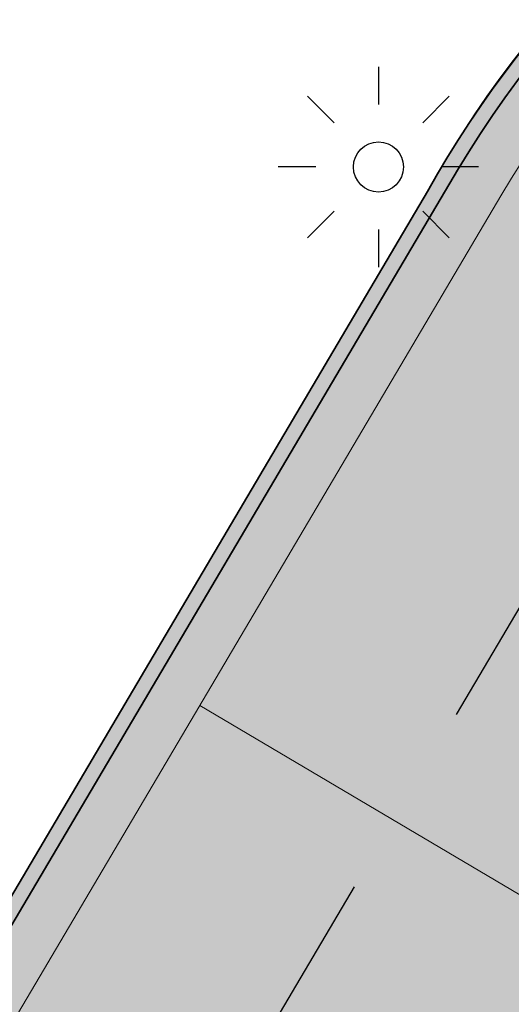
# Model space of a CAD drawing. Header units: metres. Extents: x 154038 to 155227, y 461678 to 462519.
# Tile 50 of 656: x 154300 to 154305, y 462054 to 462064. Entities that reach past the tile are written whole.
import ezdxf
from ezdxf.enums import TextEntityAlignment as Align

# ---------------------------------------------------------------- set-up
doc = ezdxf.new("R2010")
doc.units = ezdxf.units.M
doc.linetypes.add('AM-AS', pattern=[16, 10, -2, 2, -2])
for name, color, linetype, lineweight in [('N-GV-GR-BOOM-G', 200, 'Continuous', 25), ('N-GV-GR-BOOM-GV', 3, 'Continuous', 25), ('N-GV-GR-BOOM-S', 200, 'Continuous', 25), ('N-GV-GR-BOOM-T', 3, 'Continuous', 25), ('N-WE-KG-WERKGRENS-G', 1, 'Continuous', 35), ('N-WE-KL-ET_LS_OV_LICHTMAST-G', 2, 'Continuous', 25), ('N-WE-KL-ET_LS_OV_LICHTMAST_4M-S', 1, 'Continuous', 25), ('N-WE-VH-KANTOPSLUITING_TROTTOIRBAND_130 150-G', 2, 'Continuous', 0), ('N-WE-VH-KANTVERHARDING_MOLGOOT-G', 6, 'Continuous', 18), ('N-WE-VH-VERHARDING_STRAATBAKSTEEN_Rijbaan-KV_DF-G', 160, 'Continuous', 35)]:
    doc.layers.add(name, color=color, linetype=linetype, lineweight=lineweight)
doc.layers.add('N-PV-WEG_RIJBAAN-AS-G', color=40, linetype='AM-AS')
for name, color, linetype, lineweight, true_color in [('N-WE-VH-KANTOPSLUITING_TROTTOIRBAND_130 150-V', 7, 'Continuous', 5, 0xa7a8aa), ('N-WE-VH-KANTVERHARDING_MOLGOOT-V', 7, 'Continuous', 18, 0xb76059), ('N-WE-VH-VERHARDING_STRAATBAKSTEEN_Rijbaan-KV_DF-V', 7, 'Continuous', 18, 0xb33d26)]:
    doc.layers.add(name, color=color, linetype=linetype, lineweight=lineweight, true_color=true_color)
doc.layers.add('X-XX-AL-PROFIEL-H', color=21, linetype='Continuous', lineweight=18, plot=False)
doc.styles.get("Standard").update_dxf_attribs({"font": 'arial.ttf'})

# ---------------------------------------------------------------- blocks, each defined once
blk = doc.blocks.new('SKL-ET_OV_LICHTMAST-N')
at = {"layer": 'N-WE-KL-ET_LS_OV_LICHTMAST-G'}
for points in [[(0, 1), (0, 0.625)], [(-0.7071067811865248, 0.707106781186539), (-0.4419417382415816, 0.4419417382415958)], [(0.44194173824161, 0.4419417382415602), (0.7071067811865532, 0.7071067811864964)], [(-0.625, 0), (-1, 0)], [(1, 0), (0.625, 0)], [(-0.7071067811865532, -0.7071067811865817), (-0.4419417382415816, -0.44194173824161)], [(0.4419417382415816, -0.4419417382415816), (0.7071067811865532, -0.7071067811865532)], [(0, -0.625), (0, -1)]]:
    blk.add_lwpolyline(points, dxfattribs=at)
blk.add_circle((0, 0), 0.25, dxfattribs=at)
blk = doc.blocks.new('*U350')
at = {"layer": 'N-GV-GR-BOOM-G'}
blk.add_circle((-2.455635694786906e-11, 1.70530256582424e-11), 2.5, dxfattribs=at)
at = {"layer": 'N-GV-GR-BOOM-GV'}
blk.add_circle((0, 0), 0.25, dxfattribs=at)

msp = doc.modelspace()

# ---------------------------------------------------------------- hatches: boundary and pattern name
at = {"layer": 'N-WE-VH-KANTOPSLUITING_TROTTOIRBAND_130 150-V'}
h = msp.add_hatch(color=256, dxfattribs=at)
h.dxf.hatch_style = 1
edge = h.paths.add_edge_path()
edge.add_arc((154316.7007223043, 462068.4799535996), 2.000000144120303, 252.7032247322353, 333.257784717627, ccw=False)
edge.add_arc((154313.1334630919, 462057.0210789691), 10.00129754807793, 72.70910643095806, 149.4192959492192)
edge.add_line((154304.5232118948, 462062.1092541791), (154281.4008986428, 462022.9723146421))
edge.add_line((154281.4008986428, 462022.9723146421), (154284.9895646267, 462020.85211158))
edge.add_line((154284.9895646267, 462020.85211158), (154283.8632318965, 462016.2799413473))
edge.add_line((154283.8632318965, 462016.2799413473), (154283.7182008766, 462016.3166251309))
edge.add_line((154283.7182008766, 462016.3166251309), (154284.8172414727, 462020.7796980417))
edge.add_line((154284.8172414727, 462020.7796980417), (154281.1954543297, 462022.9194692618))
edge.add_line((154281.1954543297, 462022.9194692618), (154304.2231416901, 462061.8962445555))
edge.add_arc((154313.1332879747, 462057.0098645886), 10.16205766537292, 72.72686998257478, 151.259360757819, ccw=False)
edge.add_arc((154316.700722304, 462068.4799536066), 1.85000015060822, 252.7032249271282, 333.2586910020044)
edge.add_line((154318.3528597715, 462067.6475220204), (154318.4868026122, 462067.5799993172))
at = {"layer": 'N-WE-VH-KANTVERHARDING_MOLGOOT-V'}
h = msp.add_hatch(color=256, dxfattribs=at)
h.dxf.hatch_style = 1
edge = h.paths.add_edge_path()
edge.add_line((154353.9603339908, 462153.7867322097), (154355.7628846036, 462164.1322223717))
edge.add_line((154355.7628846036, 462164.1322223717), (154352.1387758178, 462165.04183881))
edge.add_line((154352.1387758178, 462165.04183881), (154342.0407687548, 462124.7020604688))
edge.add_line((154342.0407687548, 462124.7020604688), (154335.4473333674, 462104.7467881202))
edge.add_line((154335.4473333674, 462104.7467881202), (154327.4245828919, 462085.3096333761))
edge.add_line((154327.4245828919, 462085.3096333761), (154318.4863874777, 462067.5791758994))
edge.add_arc((154316.7003034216, 462068.4804011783), 2.000575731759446, 251.8420764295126, 333.22532556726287, ccw=False)
edge.add_arc((154313.133468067, 462057.0210730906), 10.0013048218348, 72.88444778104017, 149.4192810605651)
edge.add_line((154304.52321193, 462062.1092542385), (154281.4008986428, 462022.9723146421))
edge.add_line((154281.4008986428, 462022.9723146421), (154281.8313814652, 462022.7179830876))
edge.add_line((154281.8313814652, 462022.7179830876), (154304.9536947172, 462061.8549226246))
edge.add_arc((154313.1328683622, 462057.0226231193), 9.500000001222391, 72.70322324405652, 149.4251791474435, ccw=False)
edge.add_arc((154316.700722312, 462068.4799534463), 2.49999999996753, 252.7032232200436, 333.2439932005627)
edge.add_line((154318.9330516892, 462067.3544733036), (154327.8795577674, 462085.1014164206))
edge.add_line((154327.8795577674, 462085.1014164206), (154335.9164138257, 462104.5727455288))
edge.add_line((154335.9164138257, 462104.5727455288), (154342.5212965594, 462124.562663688))
edge.add_line((154342.5212965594, 462124.562663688), (154352.5023382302, 462164.435079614))
edge.add_line((154352.5023382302, 462164.435079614), (154355.1934000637, 462163.7766586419))
edge.add_line((154355.1934000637, 462163.7766586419), (154353.4753339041, 462153.9082843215))
edge.add_line((154353.4753339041, 462153.9082843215), (154345.8849911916, 462123.5868862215))
edge.add_line((154345.8849911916, 462123.5868862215), (154339.1999770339, 462103.3544473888))
edge.add_line((154339.1999770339, 462103.3544473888), (154331.0643818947, 462083.6438977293))
edge.add_line((154331.0643818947, 462083.6438977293), (154321.4475125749, 462064.5671731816))
edge.add_line((154321.4475125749, 462064.5671731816), (154318.8886288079, 462060.2407197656))
edge.add_line((154318.8886288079, 462060.2407197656), (154316.4648734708, 462061.674251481))
edge.add_arc((154313.6649621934, 462056.9402788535), 5.499999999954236, 59.39777921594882, 149.4251789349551)
edge.add_line((154308.9296511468, 462059.7379259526), (154294.9713985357, 462036.112119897))
edge.add_arc((154299.7067095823, 462033.3144727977), 5.500000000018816, 149.4251789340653, 239.278439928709)
edge.add_line((154296.8969441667, 462028.5863422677), (154310.0954543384, 462020.7429214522))
edge.add_arc((154317.2452423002, 462033.5494498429), 14.66719595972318, 240.8257072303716, 248.928788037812)
edge.add_line((154311.9719746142, 462019.8629862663), (154334.2136220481, 462010.6888172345))
edge.add_arc((154336.310842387, 462015.7732706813), 5.500000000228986, 247.5849764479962, 256.0899883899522)
edge.add_line((154334.9886552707, 462010.434560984), (154350.479603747, 462006.5980660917))
edge.add_arc((154349.3978142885, 462002.2300308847), 4.500000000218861, 59.37977109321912, 76.08998839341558, ccw=False)
edge.add_line((154351.6898680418, 462006.102561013), (154352.3713960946, 462005.6991815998))
edge.add_arc((154355.1727951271, 462010.4322739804), 5.500000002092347, 239.3797710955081, 256.0899883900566)
edge.add_line((154353.8506080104, 462005.0935642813), (154356.8576089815, 462004.3488491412))
edge.add_line((154356.8576089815, 462004.3488491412), (154367.4052634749, 462001.6844520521))
edge.add_line((154367.4052634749, 462001.6844520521), (154370.4753142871, 462000.9089501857))
edge.add_arc((154371.819281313, 462006.2421981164), 5.499980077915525, 255.8560722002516, 334.798950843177)
edge.add_line((154376.7957691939, 462003.9003293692), (154378.8076092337, 462008.1754894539))
edge.add_arc((154373.8311063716, 462010.5173731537), 5.499999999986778, 334.7988763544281, 345.8749618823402)
edge.add_line((154379.1648164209, 462009.1751596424), (154402.0143723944, 462099.975099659))
edge.add_line((154402.0143723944, 462099.975099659), (154406.3783169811, 462098.8769249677))
edge.add_line((154406.3783169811, 462098.8769249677), (154396.8467126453, 462061.0000794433))
edge.add_line((154396.8467126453, 462061.0000794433), (154397.3315953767, 462060.8780600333))
edge.add_line((154397.3315953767, 462060.8780600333), (154406.9852191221, 462099.2397882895))
edge.add_line((154406.9852191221, 462099.2397882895), (154401.6515090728, 462100.5820018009))
edge.add_line((154401.6515090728, 462100.5820018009), (154378.6799336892, 462009.2971790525))
edge.add_arc((154373.8311063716, 462010.5173731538), 5.000000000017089, 334.79887635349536, 345.87496188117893, ccw=False)
edge.add_line((154378.3551998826, 462008.3883879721), (154376.3433598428, 462004.1132278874))
edge.add_arc((154371.8192663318, 462006.2422130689), 4.999999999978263, 255.8233322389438, 334.798876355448, ccw=False)
edge.add_line((154370.594703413, 462001.3944872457), (154356.9789372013, 462004.8339066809))
edge.add_line((154356.9789372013, 462004.8339066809), (154353.9708068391, 462005.5789015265))
edge.add_arc((154355.1727951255, 462010.4322739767), 4.999999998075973, 239.37977108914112, 256.08998839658, ccw=False)
edge.add_line((154352.6260687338, 462006.1294627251), (154351.944540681, 462006.5328421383))
edge.add_arc((154349.3978142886, 462002.2300308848), 5.000000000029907, 59.37977109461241, 76.08998839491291)
edge.add_line((154350.5998025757, 462007.0834033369), (154335.1088540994, 462010.9198982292))
edge.add_arc((154336.3108423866, 462015.7732706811), 4.999999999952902, 247.5849764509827, 256.0899883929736, ccw=False)
edge.add_line((154334.4042784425, 462011.1510402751), (154312.1571632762, 462020.327464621))
edge.add_arc((154317.2452423, 462033.549449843), 14.16719595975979, 240.8527758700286, 248.95229696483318, ccw=False)
edge.add_line((154310.3450331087, 462021.1762305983), (154297.1523773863, 462029.0161723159))
edge.add_arc((154299.7067095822, 462033.3144727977), 4.99999999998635, 149.425178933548, 239.2784399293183, ccw=False)
edge.add_line((154295.4018813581, 462035.8577883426), (154309.3601339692, 462059.4835943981))
edge.add_arc((154313.6649621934, 462056.9402788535), 4.999999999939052, 59.39777921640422, 149.425178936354, ccw=False)
edge.add_line((154316.2103360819, 462061.243890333), (154319.064452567, 462059.5558212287))
edge.add_line((154319.064452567, 462059.5558212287), (154321.8864262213, 462064.3270959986))
edge.add_line((154321.8864262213, 462064.3270959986), (154331.5193567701, 462083.4356807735))
edge.add_line((154331.5193567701, 462083.4356807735), (154339.669057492, 462103.1804047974))
edge.add_line((154339.669057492, 462103.1804047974), (154346.3655189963, 462123.4474894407))
edge.add_line((154346.3655189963, 462123.4474894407), (154353.9603339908, 462153.7867322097))
at = {"layer": 'N-WE-VH-VERHARDING_STRAATBAKSTEEN_Rijbaan-KV_DF-V'}
h = msp.add_hatch(color=256, dxfattribs=at)
h.dxf.hatch_style = 1
edge = h.paths.add_edge_path()
edge.add_line((154346.3655189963, 462123.4474894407), (154339.6690574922, 462103.1804047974))
edge.add_line((154339.6690574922, 462103.1804047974), (154331.5193567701, 462083.4356807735))
edge.add_line((154331.5193567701, 462083.4356807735), (154321.8864262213, 462064.3270959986))
edge.add_line((154321.8864262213, 462064.3270959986), (154319.064452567, 462059.5558212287))
edge.add_line((154319.064452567, 462059.5558212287), (154316.2103360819, 462061.243890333))
edge.add_arc((154313.6649621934, 462056.9402788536), 4.999999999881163, 59.39777921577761, 149.4251789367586)
edge.add_line((154309.3601339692, 462059.4835943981), (154295.4018813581, 462035.8577883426))
edge.add_arc((154299.7067095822, 462033.3144727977), 4.999999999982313, 149.425178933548, 239.2784399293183)
edge.add_line((154297.1523773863, 462029.0161723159), (154310.3450331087, 462021.1762305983))
edge.add_arc((154317.2452423, 462033.549449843), 14.16719595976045, 240.8527758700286, 248.9522969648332)
edge.add_line((154312.1571632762, 462020.327464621), (154334.4042784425, 462011.1510402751))
edge.add_arc((154336.3108423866, 462015.7732706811), 4.999999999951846, 247.5849764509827, 256.0899883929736)
edge.add_line((154335.1088540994, 462010.9198982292), (154350.5998025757, 462007.0834033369))
edge.add_arc((154349.3978142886, 462002.2300308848), 5.000000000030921, 59.37977109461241, 76.0899883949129, ccw=False)
edge.add_line((154351.944540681, 462006.5328421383), (154352.6260687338, 462006.1294627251))
edge.add_arc((154355.1727951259, 462010.4322739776), 4.999999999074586, 239.3797710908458, 256.0899883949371)
edge.add_line((154353.9708068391, 462005.5789015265), (154356.9781779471, 462004.8340984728))
edge.add_line((154356.9781779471, 462004.8340984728), (154367.5271780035, 462002.1693614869))
edge.add_line((154367.5271780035, 462002.1693614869), (154370.594703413, 462001.3944872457))
edge.add_arc((154371.8192663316, 462006.2422130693), 5.000000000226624, 255.8233322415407, 334.7988763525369)
edge.add_line((154376.3433598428, 462004.1132278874), (154378.3551998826, 462008.3883879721))
edge.add_arc((154373.8311063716, 462010.5173731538), 5.000000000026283, 334.7988763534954, 345.8749618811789)
edge.add_line((154378.6799336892, 462009.2971790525), (154401.6515090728, 462100.5820018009))
edge.add_line((154401.6515090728, 462100.5820018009), (154406.9852191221, 462099.2397882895))
edge.add_line((154406.9852191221, 462099.2397882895), (154397.3315953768, 462060.8780600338))
edge.add_line((154397.3315953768, 462060.8780600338), (154396.6527595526, 462061.0488872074))
edge.add_line((154396.6527595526, 462061.0488872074), (154394.6715745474, 462053.1760217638))
edge.add_line((154394.6715745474, 462053.1760217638), (154395.3511736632, 462053.0050023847))
edge.add_line((154395.3511736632, 462053.0050023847), (154390.2256132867, 462032.6401919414))
edge.add_line((154390.2256132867, 462032.6401919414), (154389.5467596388, 462032.8109482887))
edge.add_line((154389.5467596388, 462032.8109482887), (154388.7372010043, 462029.5939109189))
edge.add_line((154388.7372010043, 462029.5939109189), (154389.4156288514, 462029.4214625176))
edge.add_line((154389.4156288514, 462029.4214625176), (154383.7651946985, 462006.9676746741))
edge.add_line((154383.7651946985, 462006.9676746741), (154376.807218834, 461992.1819759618))
edge.add_arc((154381.331312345, 461990.0529907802), 4.999999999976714, 154.7988763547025, 166.0156035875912)
edge.add_line((154376.4795044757, 461991.2612789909), (154371.1051861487, 461969.68365288))
edge.add_line((154371.1051861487, 461969.68365288), (154363.8723419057, 461953.1420104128))
edge.add_arc((154368.4536651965, 461951.1389210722), 5.000088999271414, 156.3836358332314, 248.3411709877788)
edge.add_line((154366.60823727, 461946.491848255), (154366.6592998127, 461946.4715747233))
edge.add_line((154366.6592998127, 461946.4715747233), (154352.2416857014, 461952.1958481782))
edge.add_arc((154354.0386536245, 461956.8622859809), 5.000473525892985, 248.939130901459, 336.380420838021)
edge.add_line((154358.6202168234, 461954.8587855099), (154365.8806715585, 461971.4635736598))
edge.add_line((154365.8806715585, 461971.4635736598), (154371.1315098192, 461992.5091953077))
edge.add_arc((154366.27970195, 461993.7174835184), 4.999999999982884, 346.0156035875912, 435.8233322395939)
edge.add_line((154367.5042648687, 461998.5652093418), (154356.1296396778, 462001.438503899))
edge.add_line((154356.1296396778, 462001.438503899), (154353.1565705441, 462002.1748154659))
edge.add_arc((154351.9545822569, 461997.321443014), 4.99999999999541, 76.08998839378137, 92.77818827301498)
edge.add_line((154351.7122345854, 462002.315566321), (154350.8803402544, 462002.2858641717))
edge.add_arc((154350.6379925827, 462007.2799874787), 4.999999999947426, 256.0899883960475, 272.778188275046, ccw=False)
edge.add_line((154349.4360042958, 462002.4266150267), (154337.7325265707, 462005.3251033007))
edge.add_arc((154337.2517312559, 462003.38375432), 1.999999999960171, 76.08998839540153, 165.7499673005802)
edge.add_line((154335.3132697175, 462003.8760620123), (154335.1888994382, 462003.3863540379))
edge.add_line((154335.1888994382, 462003.3863540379), (154331.809089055, 462004.2350527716))
edge.add_line((154331.809089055, 462004.2350527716), (154332.0188515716, 462005.1214022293))
edge.add_arc((154330.0726110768, 462005.5819974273), 1.999999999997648, 346.6854067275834, 427.584976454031)
edge.add_line((154330.8352366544, 462007.4308895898), (154310.3759552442, 462015.8698735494))
edge.add_arc((154317.2452423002, 462033.5494498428), 18.96719595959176, 240.6390520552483, 248.76667882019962, ccw=False)
edge.add_line((154307.9454396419, 462017.0186243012), (154294.2962136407, 462025.129890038))
edge.add_arc((154292.7636143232, 462022.5509097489), 2.999999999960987, 59.27843992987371, 165.8531268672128)
edge.add_line((154289.8545971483, 462023.2841348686), (154287.8359008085, 462015.2751044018))
edge.add_line((154287.8359008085, 462015.2751044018), (154283.8632318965, 462016.2799413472))
edge.add_line((154283.8632318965, 462016.2799413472), (154284.9895646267, 462020.85211158))
edge.add_line((154284.9895646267, 462020.85211158), (154281.4008986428, 462022.9723146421))
edge.add_line((154281.4008986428, 462022.9723146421), (154304.5232118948, 462062.1092541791))
edge.add_arc((154313.1334630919, 462057.0210789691), 10.00129754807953, 72.70910643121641, 149.419295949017, ccw=False)
edge.add_arc((154316.7007223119, 462068.4799534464), 2.000000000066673, 252.7032232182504, 333.2466271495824)
edge.add_line((154318.4866272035, 462067.5796514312), (154327.4245828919, 462085.3096333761))
edge.add_line((154327.4245828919, 462085.3096333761), (154335.4473333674, 462104.7467881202))
edge.add_line((154335.4473333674, 462104.7467881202), (154342.0407687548, 462124.7020604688))
edge.add_line((154342.0407687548, 462124.7020604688), (154352.1387758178, 462165.04183881))
edge.add_line((154352.1387758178, 462165.04183881), (154355.7628846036, 462164.1322223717))
edge.add_line((154355.7628846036, 462164.1322223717), (154353.9603339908, 462153.7867322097))
edge.add_line((154353.9603339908, 462153.7867322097), (154346.3655189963, 462123.4474894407))
edge = h.paths.add_edge_path(flags=17)
edge.add_arc((154735.5031688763, 462271.5015979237), 4.999999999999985, 125.9385176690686, 138.150287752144, ccw=False)
edge.add_line((154732.5685849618, 462275.549834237), (154735.8470371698, 462277.9263983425))
edge.add_arc((154736.4339539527, 462277.1167510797), 1.000000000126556, 44.27258667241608, 125.93851766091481, ccw=False)
edge.add_line((154737.1499807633, 462277.8148238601), (154732.334294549, 462282.9696525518))
edge.add_arc((154731.6182677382, 462282.2715797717), 1.000000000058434, -54.06148233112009, 44.272586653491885, ccw=False)
edge.add_line((154732.2051845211, 462281.4619325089), (154729.9240080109, 462279.8082978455))
edge.add_arc((154735.7931758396, 462271.7118252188), 9.999999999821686, 125.9385176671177, 159.8812514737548)
edge.add_line((154726.4033583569, 462275.1514949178), (154712.1371545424, 462236.2067526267))
edge.add_arc((154709.3202092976, 462237.2386535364), 3.000000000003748, 249.8812514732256, 339.8812514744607, ccw=False)
edge.add_line((154708.2883083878, 462234.4217082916), (154663.7725424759, 462250.7286845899))
edge.add_line((154663.7725424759, 462250.7286845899), (154656.1079703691, 462250.0630933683))
edge.add_line((154656.1079703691, 462250.0630933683), (154584.3613417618, 462276.2290524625))
edge.add_arc((154586.0632988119, 462280.9304984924), 5.000025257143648, 159.6304989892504, 250.09938210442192, ccw=False)
edge.add_line((154581.3759381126, 462282.6708726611), (154586.6440892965, 462297.0625800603))
edge.add_line((154586.6440892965, 462297.0625800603), (154545.8382322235, 462312.2135262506))
edge.add_line((154545.8382322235, 462312.2135262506), (154543.9238186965, 462307.0574598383))
edge.add_line((154543.9238186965, 462307.0574598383), (154578.6714521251, 462294.1558922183))
edge.add_arc((154577.6272265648, 462291.3434923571), 3.000000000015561, -20.21334639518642, 69.63036995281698, ccw=False)
edge.add_line((154580.442464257, 462290.3069419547), (154576.1003610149, 462278.5139286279))
edge.add_arc((154571.4082981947, 462280.2415126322), 5.000000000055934, 301.49318088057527, 339.7866536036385, ccw=False)
edge.add_arc((154579.2442544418, 462267.4509774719), 9.999999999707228, 121.4931808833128, 159.6303699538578)
edge.add_line((154569.869588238, 462270.9317293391), (154560.0751634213, 462244.5540653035))
edge.add_arc((154557.2717091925, 462245.6220748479), 2.999999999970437, 249.9106884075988, 339.14506041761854, ccw=False)
edge.add_line((154556.2412556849, 462242.8045998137), (154537.0470548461, 462249.8246199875))
edge.add_arc((154536.360085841, 462247.9463032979), 2.000000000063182, 69.9106884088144, 159.7067651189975)
edge.add_line((154534.484226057, 462248.6399531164), (154518.7866293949, 462206.1884314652))
edge.add_line((154518.7866293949, 462206.1884314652), (154517.1266457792, 462201.6684760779))
edge.add_line((154517.1266457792, 462201.6684760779), (154504.0308506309, 462166.2479160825))
edge.add_line((154504.0308506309, 462166.2479160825), (154508.5329932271, 462164.5833704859))
edge.add_line((154508.5329932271, 462164.5833704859), (154521.6305956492, 462200.0088186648))
edge.add_line((154521.6305956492, 462200.0088186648), (154523.2905399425, 462204.5286669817))
edge.add_line((154523.2905399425, 462204.5286669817), (154536.2906664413, 462239.6853322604))
edge.add_arc((154540.9803159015, 462237.9512077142), 5.000000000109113, 69.91068840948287, 159.706765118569, ccw=False)
edge.add_line((154542.6977384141, 462242.6469994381), (154554.4056087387, 462238.3650037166))
edge.add_arc((154557.1538001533, 462245.8775869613), 7.999466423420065, 249.90688527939, 339.6332798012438)
edge.add_line((154564.6531743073, 462243.093552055), (154574.4386699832, 462269.447448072))
edge.add_arc((154579.1259759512, 462267.7069990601), 5.000000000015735, 69.96311292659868, 159.6294766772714, ccw=False)
edge.add_line((154580.8391011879, 462272.4043602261), (154655.4630948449, 462245.1890275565))
edge.add_line((154655.4630948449, 462245.1890275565), (154663.1240823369, 462245.8543074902))
edge.add_line((154663.1240823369, 462245.8543074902), (154713.9613245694, 462227.2316535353))
edge.add_line((154713.9613245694, 462227.2316535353), (154727.5885351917, 462264.4320337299))
edge.add_arc((154730.4054804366, 462263.4001328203), 2.999999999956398, 69.882642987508, 159.8812514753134, ccw=False)
edge.add_line((154731.4373129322, 462266.2171031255), (154749.540967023, 462259.5858871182))
edge.add_line((154749.540967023, 462259.5858871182), (154751.0397480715, 462263.6249638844))
edge.add_line((154751.0397480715, 462263.6249638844), (154734.4045412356, 462269.7183000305))
edge.add_arc((154736.1283149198, 462274.4117704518), 5.000006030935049, 197.6182283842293, 249.83320066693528, ccw=False)
edge.add_arc((154733.2690260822, 462273.5037486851), 2.000000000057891, 138.1345799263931, 197.6182116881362, ccw=False)
edge.add_line((154731.7795971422, 462274.8385151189), (154731.7786818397, 462274.8374930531))
edge = h.paths.add_edge_path(flags=0)
edge.add_arc((154536.360085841, 462247.9463032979), 2.000000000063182, 69.9106884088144, 159.7067651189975, ccw=False)
edge.add_arc((154536.360085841, 462247.9463032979), 2.000000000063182, 69.9106884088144, 159.7067651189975)
edge = h.paths.add_edge_path(flags=0)
edge.add_arc((154735.7931758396, 462271.7118252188), 9.999999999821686, 125.93851766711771, 159.8812514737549, ccw=False)
edge.add_arc((154735.7931758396, 462271.7118252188), 9.999999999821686, 125.9385176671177, 159.8812514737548)
edge = h.paths.add_edge_path(flags=17)
edge.add_arc((154735.5031688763, 462271.5015979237), 4.999999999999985, 125.9385176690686, 138.150287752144)
edge.add_line((154731.7795971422, 462274.8385151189), (154731.7786818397, 462274.8374930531))
edge.add_arc((154733.2690260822, 462273.5037486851), 2.000000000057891, 138.134579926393, 197.6182116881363)
edge.add_arc((154736.1283149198, 462274.4117704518), 5.000006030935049, 197.6182283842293, 249.8332006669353)
edge.add_line((154751.0397480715, 462263.6249638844), (154734.4045412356, 462269.7183000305))
edge.add_line((154749.540967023, 462259.5858871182), (154751.0397480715, 462263.6249638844))
edge.add_line((154731.4373129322, 462266.2171031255), (154749.540967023, 462259.5858871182))
edge.add_arc((154730.4054804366, 462263.4001328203), 2.999999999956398, 69.88264298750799, 159.8812514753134)
edge.add_line((154713.9613245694, 462227.2316535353), (154727.5885351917, 462264.4320337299))
edge.add_line((154663.1240823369, 462245.8543074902), (154713.9613245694, 462227.2316535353))
edge.add_line((154655.4630948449, 462245.1890275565), (154663.1240823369, 462245.8543074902))
edge.add_line((154580.8391011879, 462272.4043602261), (154655.4630948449, 462245.1890275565))
edge.add_arc((154579.1259759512, 462267.7069990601), 5.000000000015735, 69.96311292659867, 159.6294766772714)
edge.add_line((154564.6531743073, 462243.093552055), (154574.4386699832, 462269.447448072))
edge.add_arc((154557.1538001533, 462245.8775869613), 7.999466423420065, 249.90688527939, 339.6332798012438)
edge.add_line((154542.6977384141, 462242.6469994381), (154554.4056087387, 462238.3650037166))
edge.add_arc((154540.9803159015, 462237.9512077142), 5.000000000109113, 69.9106884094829, 159.706765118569)
edge.add_line((154523.2905399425, 462204.5286669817), (154536.2906664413, 462239.6853322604))
edge.add_line((154521.6305956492, 462200.0088186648), (154523.2905399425, 462204.5286669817))
edge.add_line((154508.5329932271, 462164.5833704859), (154521.6305956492, 462200.0088186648))
edge.add_line((154504.0308506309, 462166.2479160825), (154508.5329932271, 462164.5833704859))
edge.add_line((154517.1266457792, 462201.6684760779), (154504.0308506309, 462166.2479160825))
edge.add_line((154518.7866293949, 462206.1884314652), (154517.1266457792, 462201.6684760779))
edge.add_line((154534.484226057, 462248.6399531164), (154518.7866293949, 462206.1884314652))
edge.add_arc((154536.360085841, 462247.9463032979), 2.000000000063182, 69.9106884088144, 159.7067651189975)
edge.add_line((154556.2412556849, 462242.8045998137), (154537.0470548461, 462249.8246199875))
edge.add_arc((154557.2717091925, 462245.6220748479), 2.999999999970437, 249.9106884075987, 339.1450604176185)
edge.add_line((154569.869588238, 462270.9317293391), (154560.0751634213, 462244.5540653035))
edge.add_arc((154579.2442544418, 462267.4509774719), 9.999999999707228, 121.4931808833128, 159.6303699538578)
edge.add_arc((154571.4082981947, 462280.2415126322), 5.000000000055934, 301.4931808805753, 339.7866536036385)
edge.add_line((154580.442464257, 462290.3069419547), (154576.1003610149, 462278.5139286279))
edge.add_arc((154577.6272265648, 462291.3434923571), 3.000000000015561, 339.7866536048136, 429.6303699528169)
edge.add_line((154543.9238186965, 462307.0574598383), (154578.6714521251, 462294.1558922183))
edge.add_line((154545.8382322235, 462312.2135262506), (154543.9238186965, 462307.0574598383))
edge.add_line((154586.6440892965, 462297.0625800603), (154545.8382322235, 462312.2135262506))
edge.add_line((154581.3759381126, 462282.6708726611), (154586.6440892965, 462297.0625800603))
edge.add_arc((154586.0632988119, 462280.9304984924), 5.000025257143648, 159.6304989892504, 250.0993821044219)
edge.add_line((154656.1079703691, 462250.0630933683), (154584.3613417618, 462276.2290524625))
edge.add_line((154663.7725424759, 462250.7286845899), (154656.1079703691, 462250.0630933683))
edge.add_line((154708.2883083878, 462234.4217082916), (154663.7725424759, 462250.7286845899))
edge.add_arc((154709.3202092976, 462237.2386535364), 3.000000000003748, 249.8812514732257, 339.8812514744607)
edge.add_line((154726.4033583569, 462275.1514949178), (154712.1371545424, 462236.2067526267))
edge.add_arc((154735.7931758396, 462271.7118252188), 9.999999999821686, 125.9385176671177, 159.8812514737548)
edge.add_line((154732.2051845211, 462281.4619325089), (154729.9240080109, 462279.8082978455))
edge.add_arc((154731.6182677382, 462282.2715797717), 1.000000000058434, 305.9385176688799, 404.2725866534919)
edge.add_line((154732.334294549, 462282.9696525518), (154737.1499807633, 462277.8148238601))
edge.add_arc((154736.4339539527, 462277.1167510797), 1.000000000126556, 44.27258667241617, 125.9385176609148)
edge.add_line((154735.8470371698, 462277.9263983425), (154732.5685849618, 462275.549834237))
edge = h.paths.add_edge_path(flags=0)
edge.add_arc((154736.1283149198, 462274.4117704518), 5.000006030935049, 197.6182283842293, 249.8332006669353)
edge.add_arc((154736.1283149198, 462274.4117704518), 5.000006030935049, 197.6182283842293, 249.8332006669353)
edge = h.paths.add_edge_path(flags=0)
edge.add_arc((154733.2690260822, 462273.5037486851), 2.000000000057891, 138.134579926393, 197.6182116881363)
edge.add_arc((154733.2690260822, 462273.5037486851), 2.000000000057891, 138.134579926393, 197.6182116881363)
edge = h.paths.add_edge_path(flags=0)
edge.add_line((154731.7795971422, 462274.8385151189), (154731.7786818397, 462274.8374930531))
edge.add_line((154731.7795971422, 462274.8385151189), (154731.7786818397, 462274.8374930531))
edge = h.paths.add_edge_path(flags=0)
edge.add_arc((154735.5031688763, 462271.5015979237), 4.999999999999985, 125.9385176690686, 138.150287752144)
edge.add_arc((154735.5031688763, 462271.5015979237), 4.999999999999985, 125.9385176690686, 138.150287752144)
edge = h.paths.add_edge_path(flags=0)
edge.add_line((154732.2051845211, 462281.4619325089), (154729.9240080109, 462279.8082978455))
edge.add_line((154732.2051845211, 462281.4619325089), (154729.9240080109, 462279.8082978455))
edge = h.paths.add_edge_path(flags=0)
edge.add_arc((154731.6182677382, 462282.2715797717), 1.000000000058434, 305.9385176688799, 404.2725866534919)
edge.add_arc((154731.6182677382, 462282.2715797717), 1.000000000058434, 305.9385176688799, 404.2725866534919)
edge = h.paths.add_edge_path(flags=0)
edge.add_line((154737.1499807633, 462277.8148238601), (154732.334294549, 462282.9696525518))
edge.add_line((154737.1499807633, 462277.8148238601), (154732.334294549, 462282.9696525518))
edge = h.paths.add_edge_path(flags=0)
edge.add_arc((154736.4339539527, 462277.1167510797), 1.000000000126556, 44.27258667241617, 125.9385176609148)
edge.add_arc((154736.4339539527, 462277.1167510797), 1.000000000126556, 44.27258667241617, 125.9385176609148)
edge = h.paths.add_edge_path(flags=0)
edge.add_line((154732.5685849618, 462275.549834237), (154735.8470371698, 462277.9263983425))
edge.add_line((154732.5685849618, 462275.549834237), (154735.8470371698, 462277.9263983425))
edge = h.paths.add_edge_path(flags=0)
edge.add_line((154556.2412556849, 462242.8045998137), (154537.0470548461, 462249.8246199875))
edge.add_line((154556.2412556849, 462242.8045998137), (154537.0470548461, 462249.8246199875))
edge = h.paths.add_edge_path(flags=0)
edge.add_arc((154557.2717091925, 462245.6220748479), 2.999999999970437, 249.9106884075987, 339.1450604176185)
edge.add_arc((154557.2717091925, 462245.6220748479), 2.999999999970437, 249.9106884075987, 339.1450604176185)
edge = h.paths.add_edge_path(flags=0)
edge.add_line((154569.869588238, 462270.9317293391), (154560.0751634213, 462244.5540653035))
edge.add_line((154569.869588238, 462270.9317293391), (154560.0751634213, 462244.5540653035))
edge = h.paths.add_edge_path(flags=0)
edge.add_arc((154579.2442544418, 462267.4509774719), 9.999999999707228, 121.4931808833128, 159.6303699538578)
edge.add_arc((154579.2442544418, 462267.4509774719), 9.999999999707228, 121.4931808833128, 159.6303699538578)
edge = h.paths.add_edge_path(flags=0)
edge.add_arc((154571.4082981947, 462280.2415126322), 5.000000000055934, 301.4931808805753, 339.7866536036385)
edge.add_arc((154571.4082981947, 462280.2415126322), 5.000000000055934, 301.4931808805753, 339.7866536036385)
edge = h.paths.add_edge_path(flags=0)
edge.add_line((154580.442464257, 462290.3069419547), (154576.1003610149, 462278.5139286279))
edge.add_line((154580.442464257, 462290.3069419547), (154576.1003610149, 462278.5139286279))
edge = h.paths.add_edge_path(flags=0)
edge.add_arc((154577.6272265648, 462291.3434923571), 3.000000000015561, 339.7866536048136, 429.6303699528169)
edge.add_arc((154577.6272265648, 462291.3434923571), 3.000000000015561, 339.7866536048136, 429.6303699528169)
edge = h.paths.add_edge_path(flags=0)
edge.add_line((154543.9238186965, 462307.0574598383), (154578.6714521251, 462294.1558922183))
edge.add_line((154543.9238186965, 462307.0574598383), (154578.6714521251, 462294.1558922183))
edge = h.paths.add_edge_path(flags=0)
edge.add_line((154545.8382322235, 462312.2135262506), (154543.9238186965, 462307.0574598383))
edge.add_line((154545.8382322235, 462312.2135262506), (154543.9238186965, 462307.0574598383))
edge = h.paths.add_edge_path(flags=0)
edge.add_line((154586.6440892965, 462297.0625800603), (154545.8382322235, 462312.2135262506))
edge.add_line((154586.6440892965, 462297.0625800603), (154545.8382322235, 462312.2135262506))
edge = h.paths.add_edge_path(flags=0)
edge.add_line((154581.3759381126, 462282.6708726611), (154586.6440892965, 462297.0625800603))
edge.add_line((154581.3759381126, 462282.6708726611), (154586.6440892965, 462297.0625800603))
edge = h.paths.add_edge_path(flags=0)
edge.add_arc((154586.0632988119, 462280.9304984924), 5.000025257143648, 159.6304989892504, 250.0993821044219)
edge.add_arc((154586.0632988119, 462280.9304984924), 5.000025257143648, 159.6304989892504, 250.0993821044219)
edge = h.paths.add_edge_path(flags=0)
edge.add_line((154656.1079703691, 462250.0630933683), (154584.3613417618, 462276.2290524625))
edge.add_line((154656.1079703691, 462250.0630933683), (154584.3613417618, 462276.2290524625))
edge = h.paths.add_edge_path(flags=0)
edge.add_line((154663.7725424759, 462250.7286845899), (154656.1079703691, 462250.0630933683))
edge.add_line((154663.7725424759, 462250.7286845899), (154656.1079703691, 462250.0630933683))
edge = h.paths.add_edge_path(flags=0)
edge.add_line((154708.2883083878, 462234.4217082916), (154663.7725424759, 462250.7286845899))
edge.add_line((154708.2883083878, 462234.4217082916), (154663.7725424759, 462250.7286845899))
edge = h.paths.add_edge_path(flags=0)
edge.add_arc((154709.3202092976, 462237.2386535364), 3.000000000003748, 249.8812514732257, 339.8812514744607)
edge.add_arc((154709.3202092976, 462237.2386535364), 3.000000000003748, 249.8812514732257, 339.8812514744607)
edge = h.paths.add_edge_path(flags=0)
edge.add_line((154726.4033583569, 462275.1514949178), (154712.1371545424, 462236.2067526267))
edge.add_line((154726.4033583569, 462275.1514949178), (154712.1371545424, 462236.2067526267))
edge = h.paths.add_edge_path(flags=0)
edge.add_line((154751.0397480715, 462263.6249638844), (154734.4045412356, 462269.7183000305))
edge.add_line((154751.0397480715, 462263.6249638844), (154734.4045412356, 462269.7183000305))
edge = h.paths.add_edge_path(flags=0)
edge.add_line((154749.540967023, 462259.5858871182), (154751.0397480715, 462263.6249638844))
edge.add_line((154749.540967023, 462259.5858871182), (154751.0397480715, 462263.6249638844))
edge = h.paths.add_edge_path(flags=0)
edge.add_line((154731.4373129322, 462266.2171031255), (154749.540967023, 462259.5858871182))
edge.add_line((154731.4373129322, 462266.2171031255), (154749.540967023, 462259.5858871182))
edge = h.paths.add_edge_path(flags=0)
edge.add_arc((154730.4054804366, 462263.4001328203), 2.999999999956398, 69.88264298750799, 159.8812514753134)
edge.add_arc((154730.4054804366, 462263.4001328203), 2.999999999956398, 69.88264298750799, 159.8812514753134)
edge = h.paths.add_edge_path(flags=0)
edge.add_line((154713.9613245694, 462227.2316535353), (154727.5885351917, 462264.4320337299))
edge.add_line((154713.9613245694, 462227.2316535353), (154727.5885351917, 462264.4320337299))
edge = h.paths.add_edge_path(flags=0)
edge.add_line((154663.1240823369, 462245.8543074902), (154713.9613245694, 462227.2316535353))
edge.add_line((154663.1240823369, 462245.8543074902), (154713.9613245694, 462227.2316535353))
edge = h.paths.add_edge_path(flags=0)
edge.add_line((154655.4630948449, 462245.1890275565), (154663.1240823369, 462245.8543074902))
edge.add_line((154655.4630948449, 462245.1890275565), (154663.1240823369, 462245.8543074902))
edge = h.paths.add_edge_path(flags=0)
edge.add_line((154580.8391011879, 462272.4043602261), (154655.4630948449, 462245.1890275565))
edge.add_line((154580.8391011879, 462272.4043602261), (154655.4630948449, 462245.1890275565))
edge = h.paths.add_edge_path(flags=0)
edge.add_arc((154579.1259759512, 462267.7069990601), 5.000000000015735, 69.96311292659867, 159.6294766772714)
edge.add_arc((154579.1259759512, 462267.7069990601), 5.000000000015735, 69.96311292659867, 159.6294766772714)
edge = h.paths.add_edge_path(flags=0)
edge.add_line((154564.6531743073, 462243.093552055), (154574.4386699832, 462269.447448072))
edge.add_line((154564.6531743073, 462243.093552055), (154574.4386699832, 462269.447448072))
edge = h.paths.add_edge_path(flags=0)
edge.add_arc((154557.1538001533, 462245.8775869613), 7.999466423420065, 249.90688527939, 339.6332798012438)
edge.add_arc((154557.1538001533, 462245.8775869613), 7.999466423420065, 249.90688527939, 339.6332798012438)
edge = h.paths.add_edge_path(flags=0)
edge.add_line((154542.6977384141, 462242.6469994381), (154554.4056087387, 462238.3650037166))
edge.add_line((154542.6977384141, 462242.6469994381), (154554.4056087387, 462238.3650037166))
edge = h.paths.add_edge_path(flags=0)
edge.add_arc((154540.9803159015, 462237.9512077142), 5.000000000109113, 69.9106884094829, 159.706765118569)
edge.add_arc((154540.9803159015, 462237.9512077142), 5.000000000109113, 69.9106884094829, 159.706765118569)
edge = h.paths.add_edge_path(flags=0)
edge.add_line((154523.2905399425, 462204.5286669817), (154536.2906664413, 462239.6853322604))
edge.add_line((154523.2905399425, 462204.5286669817), (154536.2906664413, 462239.6853322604))
edge = h.paths.add_edge_path(flags=0)
edge.add_line((154521.6305956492, 462200.0088186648), (154523.2905399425, 462204.5286669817))
edge.add_line((154521.6305956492, 462200.0088186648), (154523.2905399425, 462204.5286669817))
edge = h.paths.add_edge_path(flags=0)
edge.add_line((154508.5329932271, 462164.5833704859), (154521.6305956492, 462200.0088186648))
edge.add_line((154508.5329932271, 462164.5833704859), (154521.6305956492, 462200.0088186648))
edge = h.paths.add_edge_path(flags=0)
edge.add_line((154504.0308506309, 462166.2479160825), (154508.5329932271, 462164.5833704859))
edge.add_line((154504.0308506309, 462166.2479160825), (154508.5329932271, 462164.5833704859))
edge = h.paths.add_edge_path(flags=0)
edge.add_line((154517.1266457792, 462201.6684760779), (154504.0308506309, 462166.2479160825))
edge.add_line((154517.1266457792, 462201.6684760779), (154504.0308506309, 462166.2479160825))
edge = h.paths.add_edge_path(flags=0)
edge.add_line((154518.7866293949, 462206.1884314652), (154517.1266457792, 462201.6684760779))
edge.add_line((154518.7866293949, 462206.1884314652), (154517.1266457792, 462201.6684760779))
edge = h.paths.add_edge_path(flags=0)
edge.add_line((154534.484226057, 462248.6399531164), (154518.7866293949, 462206.1884314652))
edge.add_line((154534.484226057, 462248.6399531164), (154518.7866293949, 462206.1884314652))
edge = h.paths.add_edge_path(flags=17)
edge.add_line((154302.5191957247, 462047.9045891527), (154309.3601339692, 462059.4835943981))
edge.add_arc((154313.6649621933, 462056.9402788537), 4.999999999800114, 59.39777921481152, 149.4251789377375, ccw=False)
edge.add_line((154316.2103360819, 462061.243890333), (154319.064452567, 462059.5558212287))

# ---------------------------------------------------------------- linework, layer by layer
at = {"layer": 'N-PV-WEG_RIJBAAN-AS-G'}
msp.add_lwpolyline([(154311.6285187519, 462068.7294022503), (154283.6856555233, 462021.4331764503)], dxfattribs=at)
at = {"layer": 'N-WE-KG-WERKGRENS-G', "ltscale": 0.25}
msp.add_lwpolyline([(154281.1954543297, 462022.9194692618), (154292.7092980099, 462042.4078569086), (154293.5184619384, 462043.777451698), (154304.2231416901, 462061.8962445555, -0.3163626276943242), (154314.852, 462067.055), (154316.7, 462070.58), (154316.907, 462070.433), (154317.07, 462070.238), (154317.178, 462070.009), (154317.224, 462069.759), (154317.205, 462069.506), (154317.123, 462069.266), (154319.182, 462073.063), (154319.238, 462073.165), (154321.759, 462077.813), (154324.312, 462082.52)], format="xyb", dxfattribs=at)
at = {"layer": 'N-WE-VH-KANTOPSLUITING_TROTTOIRBAND_130 150-G'}
msp.add_lwpolyline([(154318.4868026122, 462067.5799993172, -0.3667129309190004), (154316.1060799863, 462066.5703983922, 0.3477975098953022), (154304.5232118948, 462062.1092541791), (154281.4008986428, 462022.9723146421), (154284.9895646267, 462020.85211158), (154283.8632318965, 462016.2799413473), (154283.7182008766, 462016.3166251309), (154284.8172414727, 462020.7796980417), (154281.1954543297, 462022.9194692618), (154304.2231416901, 462061.8962445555, -0.3567355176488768), (154316.1506781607, 462066.7136150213, 0.3667174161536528), (154318.3528597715, 462067.6475220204)], format="xyb", close=True, dxfattribs=at)
at = {"layer": 'N-WE-VH-KANTVERHARDING_MOLGOOT-G'}
msp.add_lwpolyline([(154342.0407687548, 462124.7020604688), (154335.4473333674, 462104.7467881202), (154327.4245828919, 462085.3096333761), (154318.4863874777, 462067.5791758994, -0.3708204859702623), (154316.0768495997, 462066.5794517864, 0.3469400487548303), (154304.52321193, 462062.1092542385), (154281.4008986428, 462022.9723146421), (154281.8313814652, 462022.7179830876), (154304.9536947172, 462061.8549226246, -0.347855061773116), (154315.9574194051, 462066.0930096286, 0.3666446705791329), (154318.9330516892, 462067.3544733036), (154327.8795577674, 462085.1014164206), (154335.9164138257, 462104.5727455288), (154342.5212965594, 462124.562663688)], format="xyb", dxfattribs=at)
at = {"layer": 'N-WE-VH-VERHARDING_STRAATBAKSTEEN_Rijbaan-KV_DF-G'}
msp.add_lwpolyline([(154353.1565705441, 462002.1748154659, 0.07294497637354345), (154351.7122345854, 462002.315566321), (154350.8803402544, 462002.2858641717, -0.072944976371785), (154349.4360042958, 462002.4266150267), (154337.7325265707, 462005.3251033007, 0.4124764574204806), (154335.3132697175, 462003.8760620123), (154335.1888994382, 462003.3863540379), (154331.809089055, 462004.2350527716), (154332.0188515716, 462005.1214022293, 0.3684217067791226), (154330.8352366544, 462007.4308895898), (154310.3759552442, 462015.8698735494, -0.03547833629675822), (154307.9454396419, 462017.0186243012), (154294.2962136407, 462025.129890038, 0.5017164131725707), (154289.8545971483, 462023.2841348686), (154287.8359008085, 462015.2751044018), (154283.8632318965, 462016.2799413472), (154284.9895646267, 462020.85211158), (154281.4008986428, 462022.9723146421), (154304.5232118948, 462062.1092541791, -0.3477975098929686), (154316.1060799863, 462066.5703983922, 0.3666577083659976), (154318.4866272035, 462067.5796514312), (154327.4245828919, 462085.3096333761), (154335.4473333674, 462104.7467881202), (154342.0407687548, 462124.7020604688)], format="xyb", dxfattribs=at)
at = {"layer": 'X-XX-AL-PROFIEL-H'}
msp.add_lwpolyline([(154301.947286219, 462056.7662610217), (154317.8378996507, 462047.3656249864), (154319.2229684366, 462043.3568797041)], dxfattribs=at)

# ---------------------------------------------------------------- block references
at = {"layer": 'N-GV-GR-BOOM-S'}
ref = msp.add_blockref('*U350', (154307.8818310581, 462052.0780620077), dxfattribs=dict(at, rotation=27.75171258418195))
ref.add_attrib('SOORT', 'SaM', dxfattribs={"layer": 'N-GV-GR-BOOM-T', "ltscale": 0.1, "height": 0.8999999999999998, "rotation": 27.75171258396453}).set_placement((154307.3504101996, 462053.3197711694), align=Align.MIDDLE_CENTER)
at = {"layer": 'N-WE-KL-ET_LS_OV_LICHTMAST_4M-S'}
msp.add_blockref('SKL-ET_OV_LICHTMAST-N', (154303.7322844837, 462062.1424259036), dxfattribs=at)

doc.saveas('drawing.dxf')
